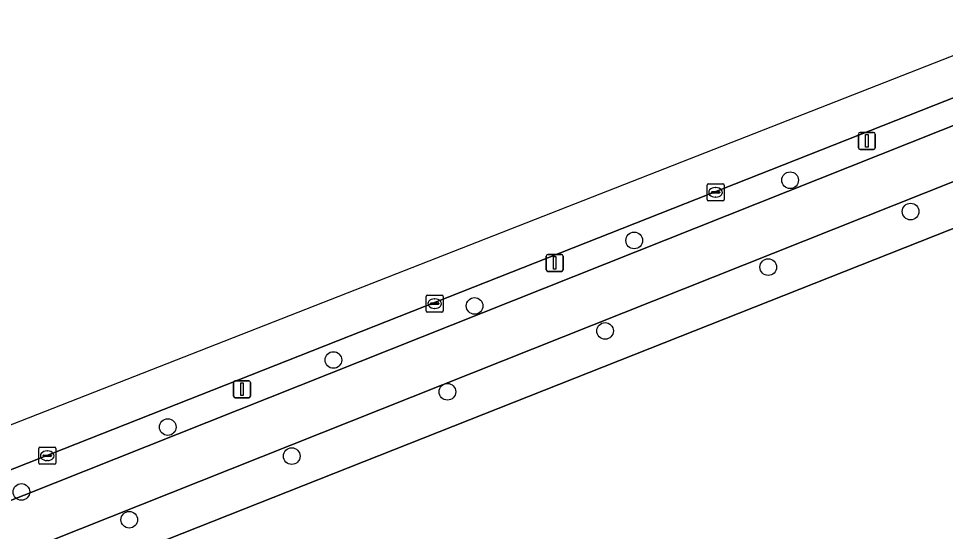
# Model space of a CAD drawing. Extents: x 164494 to 166241, y 382475 to 384495.
# Drawn here: x 164719.3 to 164773.8, y 383564.6 to 383594.7 of the extents above; entities that cross this region are included whole.
import ezdxf

# ---------------------------------------------------------------- set-up
doc = ezdxf.new("R2010")
doc.units = 0
for name, color, linetype in [('IMGEO_Boom', 7, 'Continuous'), ('IMGEO_Erf', 7, 'Continuous'), ('IMGEO_Fietspad_open', 7, 'Continuous'), ('IMGEO_Groenvoorziening', 7, 'Continuous'), ('IMGEO_Kolk', 7, 'Continuous'), ('IMGEO_Lichtmast', 7, 'Continuous'), ('IMGEO_Rijbaan_lokaal_open', 7, 'Continuous'), ('IMGEO_Voetpad_open', 7, 'Continuous')]:
    doc.layers.add(name, color=color, linetype=linetype)

msp = doc.modelspace()

# ---------------------------------------------------------------- linework, layer by layer
at = {"layer": 'IMGEO_Boom'}
for centre in [(164764.632, 383585.234), (164771.706, 383583.396), (164755.477, 383581.697), (164763.349, 383580.131), (164746.108, 383577.854), (164753.763, 383576.388), (164737.813, 383574.68), (164744.506, 383572.813), (164728.089, 383570.745), (164735.366, 383569.035), (164719.495, 383566.933), (164725.831, 383565.304)]:
    msp.add_circle(centre, 0.489, dxfattribs=at)
at = {"layer": 'IMGEO_Erf'}
msp.add_lwpolyline([(164802.122, 383533.207), (164800.09, 383541.027), (164787.929, 383587.828), (164781.972, 383585.472), (164705.119, 383555.084), (164637.451, 383528.244), (164634.35, 383526.996), (164634.424, 383526.797), (164639.961, 383511.807), (164640.36, 383510.727), (164642.191, 383505.77), (164643.705, 383500.008), (164645.743, 383492.256), (164646.969, 383488.28), (164655.843, 383454.501)], dxfattribs=at)
at = {"layer": 'IMGEO_Fietspad_open'}
msp.add_lwpolyline([(164784.481, 383592.554), (164784.135, 383593.842), (164780.313, 383592.48), (164780.671, 383591.011), (164719.661, 383566.738), (164702.478, 383560.048), (164631.227, 383531.622), (164625.703, 383529.456), (164596.42, 383517.975), (164584.437, 383513.182), (164569.996, 383507.125), (164552.045, 383500), (164543.413, 383496.579), (164543.606, 383493.489), (164560.103, 383500), (164646.896, 383534.434), (164687.901, 383550.873), (164703.453, 383557.247), (164719.416, 383563.358), (164781.378, 383588.002)], dxfattribs=at)
at = {"layer": 'IMGEO_Groenvoorziening'}
msp.add_lwpolyline([(164631.227, 383531.622), (164702.478, 383560.048), (164719.661, 383566.738), (164780.671, 383591.011), (164780.313, 383592.48), (164703.012, 383561.988), (164682.649, 383553.763), (164631.552, 383533.519)], close=True, dxfattribs=at)
at = {"layer": 'IMGEO_Kolk'}
for p, q in [((164759.829, 383585.022), (164760.681, 383585.022)), ((164759.754, 383584.096), (164759.754, 383584.948)), ((164760.013, 383584.516), (164760.013, 383584.528)), ((164760.451, 383584.479), (164760.053, 383584.479)), ((164760.056, 383584.565), (164760.454, 383584.565)), ((164760.242, 383584.802), (164760.267, 383584.802)), ((164760.497, 383584.528), (164760.497, 383584.516)), ((164760.755, 383584.948), (164760.755, 383584.096)), ((164760.681, 383584.022), (164759.829, 383584.022)), ((164760.265, 383584.242), (164760.24, 383584.242)), ((164743.336, 383578.489), (164744.188, 383578.489)), ((164743.261, 383577.563), (164743.261, 383578.415)), ((164743.52, 383577.983), (164743.52, 383577.995)), ((164743.958, 383577.946), (164743.56, 383577.946)), ((164743.563, 383578.032), (164743.961, 383578.032)), ((164743.749, 383578.269), (164743.774, 383578.269)), ((164744.004, 383577.995), (164744.004, 383577.983)), ((164744.262, 383578.415), (164744.262, 383577.563)), ((164744.188, 383577.489), (164743.336, 383577.489)), ((164743.772, 383577.709), (164743.747, 383577.709)), ((164720.51, 383568.633), (164720.51, 383569.485)), ((164720.585, 383569.559), (164721.437, 383569.559)), ((164720.998, 383569.339), (164721.023, 383569.339)), ((164721.511, 383569.485), (164721.511, 383568.633)), ((164720.769, 383569.053), (164720.769, 383569.065)), ((164721.207, 383569.016), (164720.809, 383569.016)), ((164720.812, 383569.102), (164721.21, 383569.102)), ((164721.021, 383568.779), (164720.996, 383568.779)), ((164721.253, 383569.065), (164721.253, 383569.053)), ((164721.437, 383568.559), (164720.585, 383568.559))]:
    msp.add_line(p, q, dxfattribs=at)
for points in [[(164759.829, 383585.022), (164760.681, 383585.022)], [(164759.754, 383584.096), (164759.754, 383584.948)], [(164760.755, 383584.948), (164760.755, 383584.096)], [(164760.681, 383584.022), (164759.829, 383584.022)], [(164743.336, 383578.489), (164744.188, 383578.489)], [(164743.261, 383577.563), (164743.261, 383578.415)], [(164744.262, 383578.415), (164744.262, 383577.563)], [(164744.188, 383577.489), (164743.336, 383577.489)], [(164720.51, 383568.633), (164720.51, 383569.485)], [(164720.585, 383569.559), (164721.437, 383569.559)], [(164721.511, 383569.485), (164721.511, 383568.633)], [(164721.437, 383568.559), (164720.585, 383568.559)]]:
    msp.add_lwpolyline(points, dxfattribs=at)
for centre, radius, start, end in [((164759.831, 383584.946), 0.0765, 91.552, 178.448), ((164759.831, 383584.946), 0.0765, 91.552, 178.448), ((164760.679, 383584.946), 0.0765, 1.552, 88.448), ((164760.679, 383584.946), 0.0765, 1.552, 88.448), ((164760.053, 383584.525), 0.0403, 85.8775, 175.7526), ((164760.05, 383584.515), 0.0366, 178.938, 274.7102), ((164760.454, 383584.522), 0.043, 264.8664, 352.4533), ((164760.458, 383584.527), 0.0386, 1.7309, 96.639), ((164759.831, 383584.098), 0.0765, 181.552, 268.448), ((164759.831, 383584.098), 0.0765, 181.552, 268.448), ((164760.679, 383584.098), 0.0765, 271.552, 358.448), ((164760.679, 383584.098), 0.0765, 271.552, 358.448), ((164743.338, 383578.413), 0.0765, 91.552, 178.448), ((164743.338, 383578.413), 0.0765, 91.552, 178.448), ((164744.186, 383578.413), 0.0765, 1.552, 88.448), ((164744.186, 383578.413), 0.0765, 1.552, 88.448), ((164743.56, 383577.992), 0.0403, 85.8775, 175.7526), ((164743.557, 383577.982), 0.0366, 178.938, 274.7102), ((164743.961, 383577.989), 0.043, 264.8664, 352.4533), ((164743.965, 383577.994), 0.0386, 1.7309, 96.639), ((164743.338, 383577.565), 0.0765, 181.552, 268.448), ((164743.338, 383577.565), 0.0765, 181.552, 268.448), ((164744.186, 383577.565), 0.0765, 271.552, 358.448), ((164744.186, 383577.565), 0.0765, 271.552, 358.448), ((164720.587, 383569.483), 0.0765, 91.552, 178.448), ((164720.587, 383569.483), 0.0765, 91.552, 178.448), ((164721.435, 383569.483), 0.0765, 1.552, 88.448), ((164721.435, 383569.483), 0.0765, 1.552, 88.448), ((164720.587, 383568.635), 0.0765, 181.552, 268.448), ((164720.587, 383568.635), 0.0765, 181.552, 268.448), ((164720.809, 383569.062), 0.0403, 85.8775, 175.7526), ((164720.806, 383569.052), 0.0366, 178.938, 274.7102), ((164721.21, 383569.059), 0.043, 264.8664, 352.4533), ((164721.214, 383569.064), 0.0386, 1.7309, 96.639), ((164721.435, 383568.635), 0.0765, 271.552, 358.448), ((164721.435, 383568.635), 0.0765, 271.552, 358.448)]:
    msp.add_arc(centre, radius, start, end, dxfattribs=at)
for centre, major_axis, ratio, start_param, end_param in [((164760.241, 383584.522), (-0.387, 0.002), 0.722429, 4.712389, 7.853982), ((164760.266, 383584.522), (-0.39, 0.002), 0.717154, 1.570796, 4.712389), ((164743.748, 383577.989), (-0.387, 0.002), 0.722429, 4.712389, 7.853982), ((164743.773, 383577.989), (-0.39, 0.002), 0.717154, 1.570796, 4.712389), ((164720.997, 383569.059), (-0.387, 0.002), 0.722429, 4.712389, 7.853982), ((164721.022, 383569.059), (-0.39, 0.002), 0.717154, 1.570796, 4.712389)]:
    msp.add_ellipse(centre, major_axis=major_axis, ratio=ratio, start_param=start_param, end_param=end_param, dxfattribs=at)
at = {"layer": 'IMGEO_Lichtmast'}
for p, q in [((164768.637, 383587.141), (164768.637, 383587.941)), ((164768.637, 383587.941), (164768.637, 383587.141)), ((164768.737, 383588.041), (164769.527, 383588.041)), ((164769.527, 383588.041), (164768.737, 383588.041)), ((164769.627, 383587.941), (164769.627, 383587.141)), ((164769.627, 383587.141), (164769.627, 383587.941)), ((164769.527, 383587.041), (164768.737, 383587.041)), ((164768.737, 383587.041), (164769.527, 383587.041)), ((164750.314, 383579.979), (164750.314, 383580.779)), ((164750.314, 383580.779), (164750.314, 383579.979)), ((164750.414, 383580.879), (164751.204, 383580.879)), ((164751.204, 383580.879), (164750.414, 383580.879)), ((164751.304, 383580.779), (164751.304, 383579.979)), ((164751.304, 383579.979), (164751.304, 383580.779)), ((164751.204, 383579.879), (164750.414, 383579.879)), ((164750.414, 383579.879), (164751.204, 383579.879)), ((164731.955, 383572.562), (164731.955, 383573.362)), ((164731.955, 383573.362), (164731.955, 383572.562)), ((164732.055, 383573.462), (164732.845, 383573.462)), ((164732.845, 383573.462), (164732.055, 383573.462)), ((164732.945, 383573.362), (164732.945, 383572.562)), ((164732.945, 383572.562), (164732.945, 383573.362)), ((164732.845, 383572.462), (164732.055, 383572.462)), ((164732.055, 383572.462), (164732.845, 383572.462))]:
    msp.add_line(p, q, dxfattribs=at)
for points in [[(164769.057, 383587.916), (164769.207, 383587.916), (164769.207, 383587.166), (164769.057, 383587.166), (164769.057, 383587.916)], [(164750.734, 383580.754), (164750.884, 383580.754), (164750.884, 383580.004), (164750.734, 383580.004), (164750.734, 383580.754)], [(164732.375, 383573.337), (164732.525, 383573.337), (164732.525, 383572.587), (164732.375, 383572.587), (164732.375, 383573.337)]]:
    msp.add_lwpolyline(points, dxfattribs=at)
for centre, start, end in [((164768.737, 383587.941), 90, 180), ((164768.737, 383587.941), 90, 180), ((164769.527, 383587.941), 0, 90), ((164769.527, 383587.941), 360, 90), ((164768.737, 383587.141), 180, 270), ((164768.737, 383587.141), 180, 270), ((164769.527, 383587.141), 270, 0), ((164769.527, 383587.141), 270, 0), ((164750.414, 383580.779), 90, 180), ((164750.414, 383580.779), 90, 180), ((164751.204, 383580.779), 0, 90), ((164751.204, 383580.779), 360, 90), ((164750.414, 383579.979), 180, 270), ((164750.414, 383579.979), 180, 270), ((164751.204, 383579.979), 270, 0), ((164751.204, 383579.979), 270, 0), ((164732.055, 383573.362), 90, 180), ((164732.055, 383573.362), 90, 180), ((164732.845, 383573.362), 0, 90), ((164732.845, 383573.362), 360, 90), ((164732.055, 383572.562), 180, 270), ((164732.055, 383572.562), 180, 270), ((164732.845, 383572.562), 270, 0), ((164732.845, 383572.562), 270, 0)]:
    msp.add_arc(centre, 0.1, start, end, dxfattribs=at)
at = {"layer": 'IMGEO_Rijbaan_lokaal_open'}
msp.add_lwpolyline([(164543.193, 383502.048), (164543.364, 383499.1), (164546.248, 383500), (164554.17, 383502.573), (164563.052, 383506.006), (164577.16, 383511.719), (164598.806, 383520.484), (164624.578, 383530.758), (164631.552, 383533.519), (164682.649, 383553.763), (164703.012, 383561.988), (164780.313, 383592.48), (164779.782, 383594.727), (164779.782, 383594.727), (164543.193, 383502.048)], dxfattribs=at)
at = {"layer": 'IMGEO_Voetpad_open'}
for points in [[(164789.857, 383591.374), (164781.378, 383588.002), (164719.416, 383563.358), (164703.453, 383557.247), (164687.901, 383550.873), (164646.896, 383534.434), (164560.103, 383500), (164543.606, 383493.489)], [(164705.119, 383555.084), (164781.972, 383585.472), (164787.929, 383587.828), (164794.145, 383590.286)]]:
    msp.add_lwpolyline(points, dxfattribs=at)

doc.saveas('drawing.dxf')
